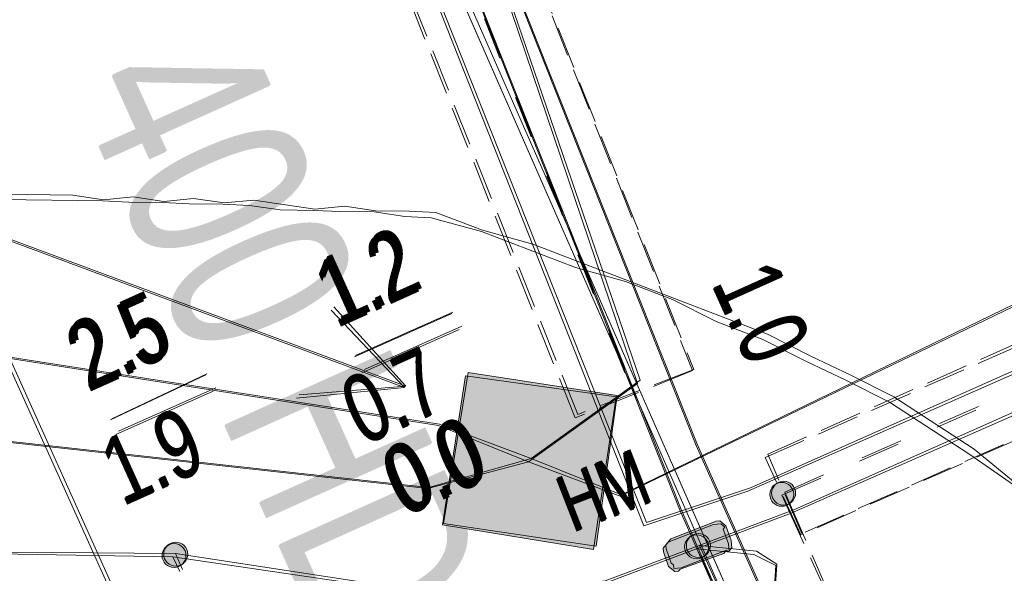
# Model space of a CAD drawing. Header units: metres. Extents: x -740 to 758, y -633 to 854.
# Tile 923 of 1056: x 308.67 to 316.4, y 233.15 to 237.51. Entities that reach past the tile are written whole.
import ezdxf

# ---------------------------------------------------------------- set-up
doc = ezdxf.new("R2010")
doc.units = ezdxf.units.M
doc.header["$MEASUREMENT"] = 0
for name, pattern in [('333_125', [0.4576, 0.3328, -0.1248]), ('333_333', [0.6656, 0.3328, -0.3328]), ('416_125', [0.5408, 0.416, -0.1248])]:
    doc.linetypes.add(name, pattern=pattern)
for name, color, linetype in [('Gas.LOVION', 7, 'Continuous'), ('Grundkarte.LOVION', 7, 'Continuous'), ('Strom.LOVION', 7, 'Continuous'), ('StromBemass.LOVION', 7, 'Continuous'), ('Telko.LOVION', 7, 'Continuous')]:
    doc.layers.add(name, color=color, linetype=linetype)
doc.styles.add('ERSTELLTER_STIL_1', font='arial.ttf')

msp = doc.modelspace()

# ---------------------------------------------------------------- hatches: boundary and pattern name
at = {"layer": 'Strom.LOVION', "linetype": 'Continuous', "lineweight": 13}
for points in [[(313.8625, 233.1947), (314.2184, 233.3329), (314.2345, 233.3197), (314.2609, 233.3518), (314.2552, 233.4104), (314.2144, 233.5246), (314.1662, 233.5643), (314.137, 233.5614), (313.781, 233.4231), (313.7414, 233.3749), (313.7443, 233.3457), (313.785, 233.2314), (313.8011, 233.2182), (313.8039, 233.1889)], [(313.8543, 233.1848), (314.1971, 233.307), (314.2103, 233.323), (314.2396, 233.3259), (314.2338, 233.3844), (314.1931, 233.4987), (314.2063, 233.5147), (314.1742, 233.5412), (314.1156, 233.5354), (313.7597, 233.3972), (313.7201, 233.349), (313.7229, 233.3197), (313.7637, 233.2055), (313.8119, 233.1658), (313.8411, 233.1687)]]:
    msp.add_hatch(color=7, dxfattribs=at).paths.add_polyline_path(points)
at = {"layer": 'StromBemass.LOVION', "linetype": 'Continuous', "lineweight": 13}
for points in [[(314.7253, 233.7134), (314.7322, 233.723), (314.7379, 233.7333), (314.7422, 233.7443), (314.7451, 233.7558), (314.7465, 233.7675), (314.7465, 233.7793), (314.745, 233.791), (314.742, 233.8024), (314.7376, 233.8134), (314.7319, 233.8237), (314.7249, 233.8332), (314.7168, 233.8418), (314.7077, 233.8493), (314.6977, 233.8556), (314.687, 233.8606), (314.6758, 233.8642), (314.6642, 233.8664), (314.6524, 233.8671), (314.6406, 233.8663), (314.629, 233.864), (314.6178, 233.8604), (314.6072, 233.8553), (314.5972, 233.8489), (314.5882, 233.8414), (314.5801, 233.8328), (314.5732, 233.8232), (314.5675, 233.8128), (314.5632, 233.8018), (314.5603, 233.7904), (314.5589, 233.7787), (314.5589, 233.7669), (314.5605, 233.7552), (314.5634, 233.7438), (314.5678, 233.7328), (314.5735, 233.7225), (314.5805, 233.7129), (314.5886, 233.7044), (314.5977, 233.6969), (314.6077, 233.6906), (314.6184, 233.6856), (314.6296, 233.682), (314.6412, 233.6798), (314.653, 233.6791), (314.6648, 233.6799), (314.6764, 233.6821), (314.6876, 233.6858), (314.6983, 233.6909), (314.7082, 233.6972), (314.7173, 233.7048)], [(314.7402, 233.7233), (314.7471, 233.7329), (314.7528, 233.7432), (314.7571, 233.7542), (314.76, 233.7657), (314.7614, 233.7774), (314.7614, 233.7892), (314.7599, 233.8009), (314.7569, 233.8124), (314.7525, 233.8233), (314.7468, 233.8337), (314.7398, 233.8432), (314.7317, 233.8518), (314.7226, 233.8593), (314.7126, 233.8656), (314.7019, 233.8706), (314.6907, 233.8742), (314.679, 233.8763), (314.6673, 233.877), (314.6555, 233.8763), (314.6439, 233.874), (314.6327, 233.8703), (314.622, 233.8653), (314.612, 233.8589), (314.603, 233.8514), (314.5949, 233.8427), (314.588, 233.8331), (314.5823, 233.8228), (314.578, 233.8118), (314.5751, 233.8003), (314.5737, 233.7886), (314.5737, 233.7768), (314.5752, 233.7651), (314.5782, 233.7537), (314.5826, 233.7427), (314.5883, 233.7324), (314.5953, 233.7228), (314.6034, 233.7142), (314.6125, 233.7068), (314.6225, 233.7005), (314.6332, 233.6955), (314.6445, 233.6918), (314.6561, 233.6897), (314.6679, 233.689), (314.6796, 233.6897), (314.6912, 233.692), (314.7025, 233.6957), (314.7131, 233.7007), (314.7231, 233.7071), (314.7322, 233.7147)], [(314.0571, 233.3005), (314.064, 233.3101), (314.0697, 233.3205), (314.0741, 233.3315), (314.077, 233.343), (314.0784, 233.3548), (314.0784, 233.3667), (314.0769, 233.3784), (314.0739, 233.3899), (314.0695, 233.4009), (314.0637, 233.4113), (314.0567, 233.4208), (314.0486, 233.4295), (314.0394, 233.437), (314.0294, 233.4433), (314.0186, 233.4483), (314.0073, 233.452), (313.9957, 233.4541), (313.9838, 233.4549), (313.972, 233.4541), (313.9604, 233.4518), (313.9491, 233.4481), (313.9384, 233.443), (313.9284, 233.4366), (313.9193, 233.4291), (313.9112, 233.4204), (313.9043, 233.4108), (313.8986, 233.4004), (313.8943, 233.3893), (313.8913, 233.3778), (313.8899, 233.366), (313.8899, 233.3542), (313.8915, 233.3424), (313.8944, 233.331), (313.8988, 233.3199), (313.9046, 233.3096), (313.9116, 233.3), (313.9197, 233.2914), (313.9289, 233.2838), (313.9389, 233.2775), (313.9497, 233.2725), (313.961, 233.2689), (313.9726, 233.2667), (313.9845, 233.266), (313.9963, 233.2668), (314.0079, 233.269), (314.0192, 233.2727), (314.0299, 233.2778), (314.0399, 233.2842), (314.049, 233.2918)], [(314.0714, 233.3107), (314.0783, 233.3203), (314.084, 233.3308), (314.0884, 233.3419), (314.0913, 233.3534), (314.0928, 233.3652), (314.0927, 233.3772), (314.0912, 233.389), (314.0882, 233.4005), (314.0838, 233.4116), (314.078, 233.422), (314.071, 233.4316), (314.0628, 233.4402), (314.0536, 233.4478), (314.0435, 233.4542), (314.0327, 233.4592), (314.0214, 233.4628), (314.0097, 233.465), (313.9978, 233.4657), (313.9859, 233.465), (313.9742, 233.4627), (313.9629, 233.459), (313.9521, 233.4539), (313.9421, 233.4475), (313.9329, 233.4398), (313.9248, 233.4311), (313.9178, 233.4215), (313.9121, 233.411), (313.9078, 233.3999), (313.9049, 233.3884), (313.9034, 233.3765), (313.9034, 233.3646), (313.905, 233.3528), (313.908, 233.3413), (313.9124, 233.3302), (313.9182, 233.3198), (313.9252, 233.3102), (313.9334, 233.3015), (313.9426, 233.294), (313.9527, 233.2876), (313.9635, 233.2826), (313.9748, 233.279), (313.9865, 233.2768), (313.9984, 233.2761), (314.0103, 233.2768), (314.022, 233.2791), (314.0333, 233.2828), (314.044, 233.2879), (314.0541, 233.2943), (314.0632, 233.302)], [(309.9506, 233.2316), (309.9575, 233.2411), (309.9632, 233.2515), (309.9675, 233.2625), (309.9704, 233.2739), (309.9718, 233.2857), (309.9718, 233.2975), (309.9703, 233.3092), (309.9673, 233.3206), (309.9629, 233.3316), (309.9572, 233.3419), (309.9502, 233.3514), (309.9421, 233.36), (309.933, 233.3675), (309.923, 233.3738), (309.9123, 233.3788), (309.901, 233.3824), (309.8894, 233.3846), (309.8777, 233.3853), (309.8659, 233.3845), (309.8543, 233.3823), (309.8431, 233.3786), (309.8324, 233.3735), (309.8224, 233.3672), (309.8134, 233.3596), (309.8053, 233.351), (309.7984, 233.3414), (309.7927, 233.331), (309.7884, 233.32), (309.7855, 233.3086), (309.7841, 233.2969), (309.7841, 233.2851), (309.7856, 233.2734), (309.7886, 233.2619), (309.793, 233.251), (309.7987, 233.2406), (309.8057, 233.2311), (309.8138, 233.2225), (309.8229, 233.215), (309.8329, 233.2087), (309.8436, 233.2037), (309.8549, 233.2001), (309.8665, 233.1979), (309.8783, 233.1972), (309.89, 233.198), (309.9016, 233.2003), (309.9129, 233.2039), (309.9235, 233.209), (309.9335, 233.2154), (309.9425, 233.2229)], [(309.9643, 233.243), (309.9713, 233.2526), (309.9769, 233.263), (309.9813, 233.2741), (309.9842, 233.2856), (309.9856, 233.2973), (309.9856, 233.3092), (309.9841, 233.3209), (309.9811, 233.3324), (309.9767, 233.3434), (309.9709, 233.3538), (309.9639, 233.3633), (309.9558, 233.372), (309.9466, 233.3795), (309.9366, 233.3858), (309.9259, 233.3908), (309.9146, 233.3944), (309.9029, 233.3966), (309.8911, 233.3973), (309.8793, 233.3965), (309.8676, 233.3943), (309.8564, 233.3906), (309.8457, 233.3855), (309.8357, 233.3791), (309.8266, 233.3715), (309.8185, 233.3629), (309.8115, 233.3533), (309.8059, 233.3429), (309.8015, 233.3318), (309.7986, 233.3203), (309.7972, 233.3086), (309.7972, 233.2967), (309.7987, 233.285), (309.8017, 233.2735), (309.8061, 233.2625), (309.8119, 233.2521), (309.8189, 233.2425), (309.827, 233.2339), (309.8362, 233.2264), (309.8462, 233.2201), (309.8569, 233.2151), (309.8682, 233.2114), (309.8799, 233.2093), (309.8917, 233.2086), (309.9035, 233.2093), (309.9152, 233.2116), (309.9264, 233.2153), (309.9371, 233.2204), (309.9471, 233.2268), (309.9562, 233.2343)]]:
    msp.add_hatch(color=7, dxfattribs=at).paths.add_polyline_path(points)
at = {"layer": 'Telko.LOVION', "linetype": 'Continuous', "lineweight": 13}
for points in [[(313.3606, 234.5495), (312.1902, 234.7306), (311.9958, 233.5442), (313.1955, 233.3659)], [(313.3524, 234.5396), (312.1688, 234.7047), (311.9877, 233.5343), (313.1742, 233.3399)]]:
    msp.add_hatch(color=7, dxfattribs=at).paths.add_polyline_path(points)

# ---------------------------------------------------------------- linework, layer by layer
at = {"layer": 'Gas.LOVION', "color": 1, "linetype": 'Continuous', "lineweight": 18}
for points in [[(332.3976, 180.8605), (327.1043, 192.8303), (319.5129, 210.6196), (307.6829, 236.8465), (293.119, 237.8314), (281.226, 238.8558), (259.1817, 240.9269), (255.0989, 241.7248), (248.2359, 244.0537), (248.0838, 244.0979), (229.4468, 250.315), (217.4197, 256.1882), (203.3461, 263.7972), (183.783, 273.4408)], [(310.3034, 230.9608), (307.6616, 236.8206), (302.7509, 237.168)]]:
    msp.add_lwpolyline(points, dxfattribs=at)
at = {"layer": 'Grundkarte.LOVION', "color": 8, "linetype": 'Continuous', "lineweight": 18}
for points in [[(309.7088, 231.4494), (313.3378, 231.2131), (314.4089, 231.1405), (315.8102, 229.5042), (317.9041, 224.714), (315.8102, 229.5042), (315.0001, 231.1392), (301.6093, 261.6912), (298.3302, 269.2325), (296.7664, 272.8332), (288.6007, 291.66), (283.5957, 302.3428), (280.6332, 308.7623), (279.4304, 310.1816), (278.1092, 310.9982), (276.3561, 315.0237), (274.035, 320.3238), (270.7558, 327.865), (269.9114, 329.8514), (267.6396, 334.9493), (259.0896, 354.6843)], [(317.9041, 224.714), (315.8102, 229.5042), (315.0001, 231.1392), (301.6093, 261.6912), (298.3302, 269.2325), (296.7664, 272.8332), (288.6007, 291.66), (283.5957, 302.3428), (280.6332, 308.7623), (279.4304, 310.1816), (278.1092, 310.9982), (276.3561, 315.0237), (274.035, 320.3238), (270.7558, 327.865), (269.9114, 329.8514), (269.6464, 330.4461), (269.6107, 330.2062), (269.2594, 330.1719), (269.2708, 330.0548), (269.1194, 330.3946), (267.1712, 334.9035), (266.9555, 335.2962), (262.5611, 345.4772)], [(310.7768, 240.8731), (315.0347, 231.1812), (315.8448, 229.5462), (314.4434, 231.1826), (312.5931, 232.2725), (310.203, 232.8369), (292.4418, 234.0264), (283.4837, 234.6579), (277.0777, 235.1842), (270.7039, 235.6842), (264.1579, 236.4333), (257.8175, 237.4981), (253.4115, 238.4269), (249.9068, 239.2073), (242.2694, 241.4458), (234.6769, 244.1319), (227.3428, 247.198), (220.0915, 250.6269), (197.9302, 262.0559), (177.5058, 272.6497), (166.618, 278.2058), (164.0043, 279.5462), (157.5621, 282.2562), (148.8078, 285.0356)], [(310.7768, 240.8731), (315.0347, 231.1812), (314.4434, 231.1826), (312.5931, 232.2725), (310.203, 232.8369), (292.4418, 234.0264), (283.4837, 234.6579), (277.0777, 235.1842), (270.7039, 235.6842), (264.1579, 236.4333), (257.8175, 237.4981), (253.4115, 238.4269), (249.9068, 239.2073), (242.2694, 241.4458), (234.6769, 244.1319), (227.3428, 247.198), (220.0915, 250.6269), (197.9302, 262.0559), (177.5058, 272.6497), (166.618, 278.2058), (164.0043, 279.5462), (157.5621, 282.2562), (148.8078, 285.0356)], [(284.4159, 252.237), (293.6795, 252.1083), (295.4775, 252.4614), (299.2102, 254.1859), (300.9144, 255.8008), (301.8749, 258.673), (301.6093, 261.6912), (315.0001, 231.1392), (315.8102, 229.5042), (314.4089, 231.1405), (312.5849, 232.2627), (310.1684, 232.7948), (307.8448, 232.9814)], [(301.6093, 261.6912), (315.0001, 231.1392), (314.4089, 231.1405), (312.5849, 232.2627), (310.1684, 232.7948), (307.8448, 232.9814)], [(317.1805, 162.378), (294.8323, 152.7449), (288.2912, 167.6518), (316.1565, 179.8045), (325.0893, 183.6631), (334.16, 187.6237), (335.4588, 184.6178), (334.16, 187.6237), (332.2611, 191.9306), (331.3352, 194.1454), (327.6074, 202.6477), (320.0005, 219.9922), (315.8448, 229.5462), (315.0347, 231.1812), (310.7768, 240.8731)], [(335.4588, 184.6178), (334.16, 187.6237), (332.2611, 191.9306), (331.3352, 194.1454), (327.6074, 202.6477), (320.0005, 219.9922), (315.8448, 229.5462), (315.0347, 231.1812), (310.7768, 240.8731)], [(308.5506, 236.1334), (309.0833, 236.1263), (309.3233, 236.0907), (309.5575, 236.1136), (309.7974, 236.0779), (310.0316, 236.1008), (310.2716, 236.0652), (310.5058, 236.0881), (310.9856, 236.0168), (311.2198, 236.0397), (311.4598, 236.004), (311.7261, 236.0005), (311.9339, 235.9913), (312.3024, 235.8499), (312.6973, 235.7408), (314.5397, 235.0342), (314.8818, 234.8608), (315.1917, 234.7138), (315.5338, 234.5403), (316.1651, 234.1291), (317.0007, 233.4424)], [(308.5161, 236.0913), (309.3151, 236.0808), (309.5229, 236.0715), (309.7893, 236.068), (309.9971, 236.0588), (310.2634, 236.0553), (310.4712, 236.046), (310.7112, 236.0104), (310.9775, 236.0069), (311.1853, 235.9976), (311.4516, 235.9941), (311.6916, 235.9585), (311.8994, 235.9492), (312.2943, 235.8401), (313.0312, 235.5574), (313.4261, 235.4483), (313.7946, 235.307), (314.1367, 235.1335), (314.5052, 234.9922), (314.8473, 234.8188), (315.1572, 234.6717), (315.4993, 234.4983), (316.1306, 234.0871), (316.5748, 233.7759)]]:
    msp.add_lwpolyline(points, dxfattribs=at)
at = {"layer": 'Strom.LOVION', "color": 150, "linetype": 'Continuous', "lineweight": 18}
for points in [[(270.9437, 330.7799), (271.226, 330.0095), (279.2525, 310.4893), (282.2856, 303.5003), (282.5603, 302.6553), (283.9227, 301.2664), (285.0594, 299.7667), (286.9297, 295.7526), (287.1322, 295.3439), (293.2248, 282.1517), (293.701, 281.0604), (299.2719, 268.2162), (302.8277, 260.7168), (313.5697, 233.5264), (314.3855, 233.7983), (333.0441, 242.0214), (334.2646, 242.6875), (335.1143, 243.0661)], [(335.2307, 242.782), (334.3943, 242.4194), (333.1605, 241.7372), (314.7276, 233.6248), (313.2453, 233.0661), (310.1506, 232.6749), (309.2589, 231.8192)], [(310.6293, 241.0212), (313.5911, 233.5524), (314.4068, 233.8242), (317.6355, 235.263)], [(317.8926, 235.0517), (314.7489, 233.6508), (313.2666, 233.0921), (310.1587, 232.6848), (306.2297, 228.8869), (308.9419, 224.4231), (310.0492, 220.2015)]]:
    msp.add_lwpolyline(points, dxfattribs=at)
at = {"layer": 'Strom.LOVION', "color": 1, "linetype": 'Continuous', "lineweight": 18}
for points in [[(287.5927, 295.7731), (293.761, 282.4111), (299.8242, 268.4623), (303.3668, 260.9468), (313.9809, 234.1577), (314.6435, 232.6708), (314.8925, 232.0893), (318.3059, 224.3838)], [(317.7595, 224.8328), (314.7087, 231.7018), (314.5004, 232.1692), (313.8539, 233.6428), (303.0958, 260.8465), (299.5561, 268.3327), (293.509, 282.2682), (287.3596, 295.5878)], [(335.5012, 184.6367), (329.5349, 198.0481), (325.5674, 207.3398), (314.7168, 231.7117), (314.5086, 232.179), (313.862, 233.6527), (311.0954, 240.6382)], [(311.5774, 240.242), (313.989, 234.1676), (314.6516, 232.6807), (314.9006, 232.0991), (325.8413, 207.4109), (329.8191, 198.1646), (335.7258, 184.9099)], [(315.358, 231.804), (313.9387, 232.5667), (312.8314, 232.8574), (309.8908, 233.3088), (303.7384, 233.3575), (302.8487, 233.3887), (293.0137, 234.5256), (292.5367, 234.5677), (287.6931, 234.833), (287.1065, 234.9382)], [(315.3367, 231.778), (313.9173, 232.5407), (312.8233, 232.8475), (309.8695, 233.2828), (307.427, 233.3248)]]:
    msp.add_lwpolyline(points, dxfattribs=at)
at = {"layer": 'Strom.LOVION', "color": 7, "linetype": '333_125', "lineweight": 13}
for points in [[(313.9529, 234.7461), (313.0286, 234.3749), (304.5118, 255.8865), (305.4361, 256.2577)], [(332.9523, 242.2045), (333.2334, 241.5966), (314.8033, 233.4549), (314.5222, 234.0629)]]:
    msp.add_lwpolyline(points, close=True, dxfattribs=at)
at = {"layer": 'Strom.LOVION', "color": 9, "linetype": '333_333', "lineweight": 18}
for points in [[(304.9659, 256.0787), (313.4827, 234.5671)], [(314.6547, 233.7655), (333.1009, 241.8939)], [(311.0954, 240.6382), (313.4909, 234.577)], [(314.676, 233.7914), (317.7641, 235.1574)]]:
    msp.add_lwpolyline(points, dxfattribs=at)
at = {"layer": 'Strom.LOVION', "color": 7, "linetype": '333_125', "lineweight": 13}
for points in [[(311.8827, 239.9911), (313.961, 234.756), (313.05, 234.4009), (310.308, 241.2853)], [(318.0694, 234.9064), (314.8114, 233.4648), (314.5435, 234.0888), (317.4748, 235.3951)]]:
    msp.add_lwpolyline(points, dxfattribs=at)
at = {"layer": 'Strom.LOVION', "color": 7, "linetype": 'Continuous', "lineweight": 13}
for points in [[(313.8625, 233.1947), (313.8039, 233.1889), (313.8011, 233.2182), (313.785, 233.2314), (313.7443, 233.3457), (313.7414, 233.3749), (313.781, 233.4231), (314.137, 233.5614), (314.1662, 233.5643), (314.2144, 233.5246), (314.2552, 233.4104), (314.2609, 233.3518), (314.2345, 233.3197), (314.2184, 233.3329)], [(313.8543, 233.1848), (313.8411, 233.1687), (313.8119, 233.1658), (313.7637, 233.2055), (313.7229, 233.3197), (313.7201, 233.349), (313.7597, 233.3972), (314.1156, 233.5354), (314.1742, 233.5412), (314.2063, 233.5147), (314.1931, 233.4987), (314.2338, 233.3844), (314.2396, 233.3259), (314.2103, 233.323), (314.1971, 233.307)]]:
    msp.add_lwpolyline(points, close=True, dxfattribs=at)
at = {"layer": 'Strom.LOVION', "color": 5, "linetype": 'Continuous', "lineweight": 18}
for points in [[(313.9864, 233.3455), (314.4341, 233.3006), (314.6052, 233.2139), (314.5885, 232.9314), (314.2136, 232.8357)], [(314.0077, 233.3714), (314.4555, 233.3265), (314.6133, 233.2237), (314.5966, 232.9413), (314.2217, 232.8456)]]:
    msp.add_lwpolyline(points, dxfattribs=at)
at = {"layer": 'StromBemass.LOVION', "color": 7, "linetype": 'Continuous', "lineweight": 13}
for points in [[(311.2969, 234.8559), (312.0616, 235.1966)], [(311.3051, 234.8658), (312.0698, 235.2065)], [(311.3537, 234.7284), (312.1184, 235.0692)], [(311.3751, 234.7544), (312.1398, 235.0951)], [(309.3883, 234.368), (310.1369, 234.722)], [(309.3801, 234.3581), (310.1288, 234.7121)], [(309.4209, 234.2439), (310.1855, 234.5846)], [(309.4422, 234.2698), (310.2069, 234.6106)]]:
    msp.add_lwpolyline(points, dxfattribs=at)
at = {"layer": 'StromBemass.LOVION', "color": 7, "linetype": '416_125', "lineweight": 13}
for points in [[(314.676, 233.7914), (315.0764, 232.87)], [(314.6547, 233.7655), (315.0683, 232.8601)], [(314.3593, 232.5544), (313.9864, 233.3455)], [(314.3674, 232.5642), (314.0077, 233.3714)], [(310.9211, 230.9916), (310.1506, 232.6749), (309.8695, 233.2828)], [(310.9292, 231.0015), (310.1587, 232.6848), (309.8908, 233.3088)]]:
    msp.add_lwpolyline(points, dxfattribs=at)
at = {"layer": 'StromBemass.LOVION', "color": 7, "linetype": 'Continuous', "lineweight": 13}
for centre, radius in [((314.6527, 233.7731), 0.094), ((314.6676, 233.783), 0.094), ((313.9842, 233.3604), 0.0944), ((313.9981, 233.3709), 0.0948), ((309.878, 233.2913), 0.094), ((309.8914, 233.3029), 0.0944)]:
    msp.add_circle(centre, radius, dxfattribs=at)
at = {"layer": 'Telko.LOVION', "color": 1, "linetype": 'Continuous', "lineweight": 18}
for points in [[(285.2997, 251.5106), (291.0473, 251.0677), (296.4731, 251.347), (298.6104, 252.3096), (300.1777, 252.9062), (301.466, 253.7858), (302.6029, 255.0053), (303.0733, 255.938), (303.9476, 258.181), (304.3336, 259.3715), (304.106, 260.3393), (304.2619, 259.3497), (310.007, 245.1778), (310.2542, 244.463), (310.4428, 243.7426), (313.5195, 234.6446), (312.6635, 234.0289), (313.3844, 233.7595), (332.8021, 243.1356)], [(252.8467, 240.4258), (262.9227, 239.0908), (285.603, 236.7123), (286.4709, 236.7529), (287.3032, 236.5534), (302.9446, 235.733), (311.9639, 234.3243), (312.6848, 234.0549), (311.8794, 233.8283), (301.2878, 234.9947), (300.2977, 235.2969), (299.2919, 235.1542), (284.6728, 235.646), (265.8222, 237.2463), (265.3545, 237.4961), (264.8172, 237.3992), (260.1275, 237.7535), (255.1274, 238.7129)], [(311.6578, 240.176), (313.5408, 234.6706), (312.6848, 234.0549), (313.3925, 233.7694), (317.2016, 235.6196)], [(304.872, 235.4247), (311.9558, 234.3144), (312.6635, 234.0289), (311.8713, 233.8185), (306.0451, 234.4606)]]:
    msp.add_lwpolyline(points, dxfattribs=at)
at = {"layer": 'Telko.LOVION', "color": 49, "linetype": 'Continuous', "lineweight": 18}
for points in [[(296.0669, 243.7114), (302.3505, 238.0894), (311.6901, 234.6135)], [(296.0751, 243.7213), (302.3586, 238.0993), (311.6982, 234.6234)]]:
    msp.add_lwpolyline(points, dxfattribs=at)
at = {"layer": 'Telko.LOVION', "color": 7, "linetype": 'Continuous', "lineweight": 13}
for points in [[(311.1133, 235.2221), (311.6901, 234.6135), (310.8411, 234.5305)], [(311.1347, 235.2481), (311.6982, 234.6234), (310.8624, 234.5565)]]:
    msp.add_lwpolyline(points, dxfattribs=at)
for points in [[(313.3606, 234.5495), (313.1955, 233.3659), (311.9958, 233.5442), (312.1902, 234.7306)], [(313.3606, 234.5495), (313.1955, 233.3659), (311.9958, 233.5442), (312.1902, 234.7306)], [(313.3524, 234.5396), (313.1742, 233.3399), (311.9877, 233.5343), (312.1688, 234.7047)], [(313.3524, 234.5396), (313.1742, 233.3399), (311.9877, 233.5343), (312.1688, 234.7047)]]:
    msp.add_lwpolyline(points, close=True, dxfattribs=at)

# ---------------------------------------------------------------- texts
at = {"layer": 'Gas.LOVION', "color": 5, "linetype": 'Continuous', "lineweight": 18, "insert": (313.5162, 249.2898), "char_height": 1.422784, "attachment_point": 7, "rotation": 293.76092, "style": 'ERSTELLTER_STIL_1'}
msp.add_mtext('{\\A1;\\W0.72099x;300 ND ST UA (1953)}', dxfattribs=at)
at = {"layer": 'Gas.LOVION', "color": 1, "linetype": 'Continuous', "lineweight": 18, "attachment_point": 7, "style": 'ERSTELLTER_STIL_1'}
for s, insert, char_height, rotation in [('{\\A1;\\W0.72074x;400 HD6 ST BA (1969)}', (308.6894, 236.7875), 1.422746, 294.24595), ('{\\A1;\\W0.72072x;400 HD6 ST BA (1969)}', (308.6977, 236.7974), 1.422794, 294.24508)]:
    msp.add_mtext(s, dxfattribs=dict(at, insert=insert, char_height=char_height, rotation=rotation))
at = {"layer": 'Strom.LOVION', "color": 7, "linetype": 'Continuous', "lineweight": 13, "char_height": 0.444603, "attachment_point": 7, "rotation": 21.23868, "style": 'ERSTELLTER_STIL_1'}
for s, insert in [('{\\A1;\\W0.71561x;HM}', (313.0062, 233.4665)), ('{\\A1;\\W0.71568x;HM}', (313.0144, 233.4763))]:
    msp.add_mtext(s, dxfattribs=dict(at, insert=insert))
at = {"layer": 'StromBemass.LOVION', "color": 7, "linetype": 'Continuous', "lineweight": 13, "attachment_point": 7, "style": 'ERSTELLTER_STIL_1'}
for s, insert, char_height, rotation in [('{\\A1;\\W0.71553x;1.2}', (311.1524, 235.0762), 0.533557, 24.24382), ('{\\A1;\\W0.71562x;1.2}', (311.1739, 235.1021), 0.533535, 24.23865), ('{\\A1;\\W0.71554x;1.0}', (314.0887, 235.4245), 0.533572, 294.24392), ('{\\A1;\\W0.71561x;1.0}', (314.0967, 235.4344), 0.533524, 294.24625), ('{\\A1;\\W0.71562x;2.5}', (309.2259, 234.5912), 0.533535, 24.23865), ('{\\A1;\\W0.71553x;2.5}', (309.2045, 234.5652), 0.533557, 24.24382), ('{\\A1;\\W0.71562x;0.7}', (311.3637, 234.1424), 0.533535, 24.23866), ('{\\A1;\\W0.71562x;0.7}', (311.3718, 234.1523), 0.533535, 24.23865), ('{\\A1;\\W0.71562x;1.9}', (309.4759, 233.6679), 0.533535, 24.23866), ('{\\A1;\\W0.71553x;1.9}', (309.484, 233.6778), 0.533557, 24.24382), ('{\\A1;\\W0.71562x;0.0}', (311.6849, 233.5829), 0.533535, 24.23867), ('{\\A1;\\W0.71562x;0.0}', (311.7063, 233.6089), 0.533535, 24.23865)]:
    msp.add_mtext(s, dxfattribs=dict(at, insert=insert, char_height=char_height, rotation=rotation))

doc.saveas('drawing.dxf')
